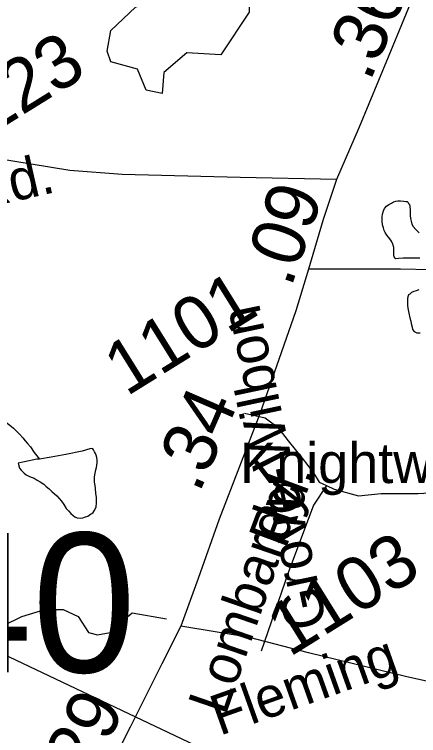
# Model space of a CAD drawing. Extents: x 2001466 to 31450019, y -30647475 to 847247.
# Drawn here: x 2045908 to 2047807, y 665434 to 668829 of the extents above; entities that cross this region are included whole.
import ezdxf

# ---------------------------------------------------------------- set-up
doc = ezdxf.new("R2010")
doc.units = 0
for name, color, linetype in [('Exist Hydrographic Misc Water Feature', 7, 'Continuous'), ('Exist Road Non-System Type 51', 7, 'Continuous'), ('Exist Road Non-System Type 51 Label', 7, 'Continuous'), ('Exist Road Secondary Mileage Hundredths English Label', 7, 'Continuous'), ('Exist Road Secondary Structure Standard Bridge Number Label', 7, 'Continuous'), ('Exist Road Secondary Type 41 Attributed', 7, 'Continuous'), ('Exist Road Secondary Type 51 Attributed', 7, 'Continuous'), ('Exist Road Secondary Type 51 Label', 7, 'Continuous'), ('Exist Road Secondary Type 51 Number Label', 7, 'Continuous'), ('Exist Utilities Electrical Transmission Line', 7, 'Continuous')]:
    doc.layers.add(name, color=color, linetype=linetype)

msp = doc.modelspace()

# ---------------------------------------------------------------- linework, layer by layer
at = {"layer": 'Exist Hydrographic Misc Water Feature'}
for points in [[(2046476.4, 668863.1), (2046693.3, 668957.1), (2047009.5, 668898.2), (2047010.3, 668839.2), (2046877.5, 668638.4), (2046718.3, 668648.2), (2046610.5, 668555.3), (2046602.5, 668457), (2046527.4, 668471.6), (2046485.4, 668570.9), (2046360.3, 668606.3), (2046343.5, 668655.8), (2046360.5, 668753.9), (2046476.4, 668863.1)], [(2047812.7, 667682.1), (2047798.6, 667682.1), (2047782.6, 667682.1), (2047764.7, 667682.1), (2047734.6, 667682), (2047712.6, 667679.9), (2047700.5, 667677.9), (2047696.7, 667681.9), (2047692.5, 667687.9), (2047690.7, 667695.9), (2047690.5, 667705.9), (2047690.5, 667721.9), (2047690.5, 667732), (2047686.6, 667747.9), (2047682.5, 667757.9), (2047676.6, 667765.9), (2047666.3, 667779.9), (2047658.3, 667789.8), (2047650.3, 667801.8), (2047646.4, 667811.8), (2047642.3, 667823.8), (2047638.4, 667837.8), (2047636.4, 667855.8), (2047636.4, 667865.8), (2047636.4, 667875.8), (2047638.2, 667887.8), (2047642.3, 667903.8), (2047648.1, 667915.8), (2047656.1, 667925.8), (2047668.1, 667933.8), (2047680.2, 667939.9), (2047690.1, 667945.9), (2047700.1, 667949.9), (2047710.2, 667951.9), (2047722.1, 667951.9), (2047738.1, 667949.9), (2047748.1, 667948), (2047754.1, 667948), (2047758.2, 667944), (2047760.2, 667938), (2047764.1, 667934), (2047766.2, 667926), (2047766.2, 667920), (2047768.2, 667912), (2047768.2, 667906), (2047768.2, 667900), (2047768.2, 667890), (2047768.2, 667882), (2047770.3, 667868.1), (2047772.3, 667856.1), (2047776.2, 667842.1), (2047782.4, 667830.1), (2047794.5, 667816.1), (2047810.5, 667800.1)], [(2047808.8, 667532.2), (2047796.9, 667528.1), (2047784.8, 667524.1), (2047775, 667520.1), (2047766.8, 667512), (2047760.8, 667508), (2047756.9, 667500), (2047754.9, 667492.1), (2047755.1, 667482.1), (2047755.1, 667474.1), (2047755.1, 667460.1), (2047756.9, 667446.1), (2047761, 667422.1), (2047767.2, 667400.1), (2047771.1, 667384.1), (2047773.1, 667374.1), (2047777, 667356.2), (2047779.3, 667346.1), (2047787.3, 667336.2), (2047799.2, 667330.2), (2047815.2, 667330.2)], [(2045720.2, 667046.3), (2045756, 667018.4), (2045774.3, 667000.4), (2045794.2, 666974.5), (2045816.3, 666948.5), (2045830.3, 666936.6), (2045846.5, 666922.6), (2045866.4, 666908.6), (2045886.5, 666894.7), (2045902.4, 666880.7), (2045918.4, 666864.8), (2045932.6, 666850.8), (2045946.5, 666834.9), (2045958.4, 666820.8), (2045968.5, 666808.8), (2045982.4, 666792.9), (2046000.7, 666766.9), (2046012.6, 666750.9), (2046024.7, 666734.9)], [(2046024.7, 666734.9), (2046012.6, 666734.9), (2045954.5, 666722.9), (2045924.8, 666716.8), (2045926.8, 666710.8), (2045930.7, 666692.9), (2045938.7, 666682.8), (2045952.7, 666668.8), (2045962.7, 666660.9), (2045974.8, 666654.9), (2045986.7, 666650.9), (2046000.9, 666645), (2046014.8, 666637), (2046029, 666629), (2046045, 666617), (2046056.8, 666607.1), (2046070.8, 666595.1), (2046082.9, 666583.1), (2046107.1, 666563.2), (2046129, 666537.2), (2046139.1, 666521.2), (2046151, 666503.3), (2046161, 666491.3), (2046173.1, 666479.3), (2046183.2, 666469.4), (2046191.2, 666463.4), (2046203.1, 666459.4), (2046219, 666457.4), (2046229.1, 666459.4), (2046237.1, 666461.4), (2046253.1, 666467.5), (2046265.2, 666475.5), (2046271.1, 666479.5), (2046277.1, 666483.5), (2046283, 666491.6), (2046291, 666509.5), (2046293.1, 666531.5), (2046292.9, 666555.5), (2046290.8, 666573.5), (2046289, 666597.5), (2046286.9, 666611.5), (2046284.7, 666627.5), (2046284.7, 666643.5), (2046284.7, 666651.5), (2046286.7, 666669.5), (2046290.6, 666685.5), (2046292.7, 666695.5), (2046296.6, 666717.5), (2046296.6, 666731.5), (2046294.7, 666743.5), (2046292.5, 666753.5), (2046288.6, 666761.5), (2046284.5, 666769.4), (2046278.5, 666779.4), (2046276.5, 666783.5), (2046270.5, 666785.4), (2046262.5, 666783.4), (2046226.4, 666773.3), (2046148.7, 666757.2), (2046080.6, 666745.1), (2046024.7, 666734.9)]]:
    msp.add_lwpolyline(points, dxfattribs=at)
at = {"layer": 'Exist Road Non-System Type 51'}
for points in [[(2046989.7, 666951.2), (2047087, 666929.6), (2047130.2, 666897.2), (2047151.8, 666875.6), (2047195, 666821.6), (2047259.8, 666740.5), (2047313.8, 666670.3), (2047340.8, 666627.1), (2047375.2, 666611.2)], [(2047375.2, 666611.2), (2047411, 666594.6), (2047524.4, 666562.2), (2047632.4, 666573), (2047805.2, 666573), (2047988.8, 666583.8), (2048705.9, 666637.6), (2048769.9, 666638.3), (2048799.9, 666637.7), (2048817.7, 666629.3), (2048831.4, 666617.1), (2048843.1, 666598.8), (2048846.6, 666576.8), (2048841.7, 666530.9), (2048840.1, 666450.9), (2048837.1, 666206.9), (2048835, 666203), (2048831, 665907.1), (2048833.9, 665461)], [(2047375.2, 666611.2), (2047313.8, 666519), (2047195, 666200.3), (2047067.9, 665832)], [(2045729.8, 665879.7), (2045855.7, 665951.8), (2045942.1, 665995), (2046050.1, 666027.4), (2046136.5, 666027.4), (2046206.7, 665995), (2046255.3, 665919.3), (2046298.5, 665908.5), (2046357.9, 665919.3), (2046428.1, 665984.2), (2046460.5, 666011.2), (2046622.5, 665984.2)]]:
    msp.add_lwpolyline(points, dxfattribs=at)
at = {"layer": 'Exist Road Secondary Type 41 Attributed'}
msp.add_lwpolyline([(2049558.3, 665143.9), (2049503, 665175.3), (2049304.6, 665293.6), (2049160, 665369.6), (2049039.7, 665428.8), (2048796.9, 665485.8), (2048355.6, 665576.7), (2047752.9, 665709.7), (2047290.6, 665823.8), (2047011.9, 665895.7), (2046690.5, 665948.5)], dxfattribs=at)
at = {"layer": 'Exist Road Secondary Type 51 Attributed'}
for points in [[(2048069.1, 669827.3), (2048054.3, 669660.4), (2048031.1, 669560), (2047971.4, 669385.7), (2047811.5, 668987.5), (2047664.8, 668628.4), (2047527.5, 668298.8), (2047420.9, 668051.6)], [(2047420.9, 668051.6), (2046969, 668061), (2046413.8, 668075.8), (2046167.8, 668094.8), (2045802.6, 668154), (2045268.5, 668253.3), (2045058.4, 668308.2), (2044644.6, 668454), (2044002.8, 668665.3), (2043102.4, 668923), (2042428.9, 669113.1), (2041642.5, 669316), (2041375.5, 669363.9), (2040930.6, 669438.5), (2040675.4, 669476.9), (2040612.2, 669494.4), (2040566.4, 669515.2)], [(2047420.9, 668051.6), (2047359.2, 667863.6), (2047289.5, 667630.1)], [(2047289.5, 667630.1), (2047230.4, 667433.7), (2047061, 666948.8), (2046869.9, 666452.3), (2046770.7, 666173.5), (2046690.5, 665948.5)], [(2049242.3, 667606.9), (2048843.3, 667607.9), (2048292.3, 667616.4), (2047721.8, 667629.1), (2047289.5, 667630.1)], [(2046690.5, 665948.5), (2046600.2, 665771), (2046451.9, 665474.2), (2046346.4, 665266.1), (2046294.1, 665107.6), (2046236.1, 664901.7), (2046192.2, 664712.6), (2046166.9, 664540.4)]]:
    msp.add_lwpolyline(points, dxfattribs=at)
at = {"layer": 'Exist Utilities Electrical Transmission Line'}
msp.add_lwpolyline([(2049560.3, 664054.6), (2040710.9, 668262.4), (2038924.4, 668808.4)], dxfattribs=at)

# ---------------------------------------------------------------- texts
at = {"layer": 'Exist Road Non-System Type 51 Label'}
msp.add_text('Knightwood', height=190, dxfattribs=at).set_placement((2046968.2, 666622.3))
for s, rotation, p in [('Rd.', 69.5587, (2047182.5, 666307.6)), ('Lombardy', 70.9611, (2046899.7, 665523.7))]:
    msp.add_text(s, height=190, rotation=rotation, dxfattribs=at).set_placement(p)
at = {"layer": 'Exist Road Secondary Mileage Hundredths English Label'}
for s, rotation, p in [('.36', 67.2724, (2047578.6, 668507.4)), ('.09', 70.8534, (2047207.8, 667539)), ('.34', 66.5804, (2046775.7, 666570)), ('.29', 63.6319, (2046222.8, 665147.1))]:
    msp.add_text(s, height=250, rotation=rotation, dxfattribs=at).set_placement(p)
at = {"layer": 'Exist Road Secondary Structure Standard Bridge Number Label'}
msp.add_text('340', height=656.17, dxfattribs=at).set_placement((2045015, 665731.7))
at = {"layer": 'Exist Road Secondary Type 51 Label'}
for s, rotation, p in [('Rd.', 12.8013, (2045721.1, 667905.8)), ('Grove-Wilbon', 101.9523, (2047377.7, 665954.4)), ('Fleming', 19.6048, (2046872.4, 665432))]:
    msp.add_text(s, height=190, rotation=rotation, dxfattribs=at).set_placement(p)
at = {"layer": 'Exist Road Secondary Type 51 Number Label'}
for s, p in [('1123', (2045625.9, 668154.9)), ('1101', (2046434.1, 667027.8)), ('1103', (2047199.7, 665800.7))]:
    msp.add_text(s, height=250, rotation=31.918, dxfattribs=at).set_placement(p)

doc.saveas('drawing.dxf')
